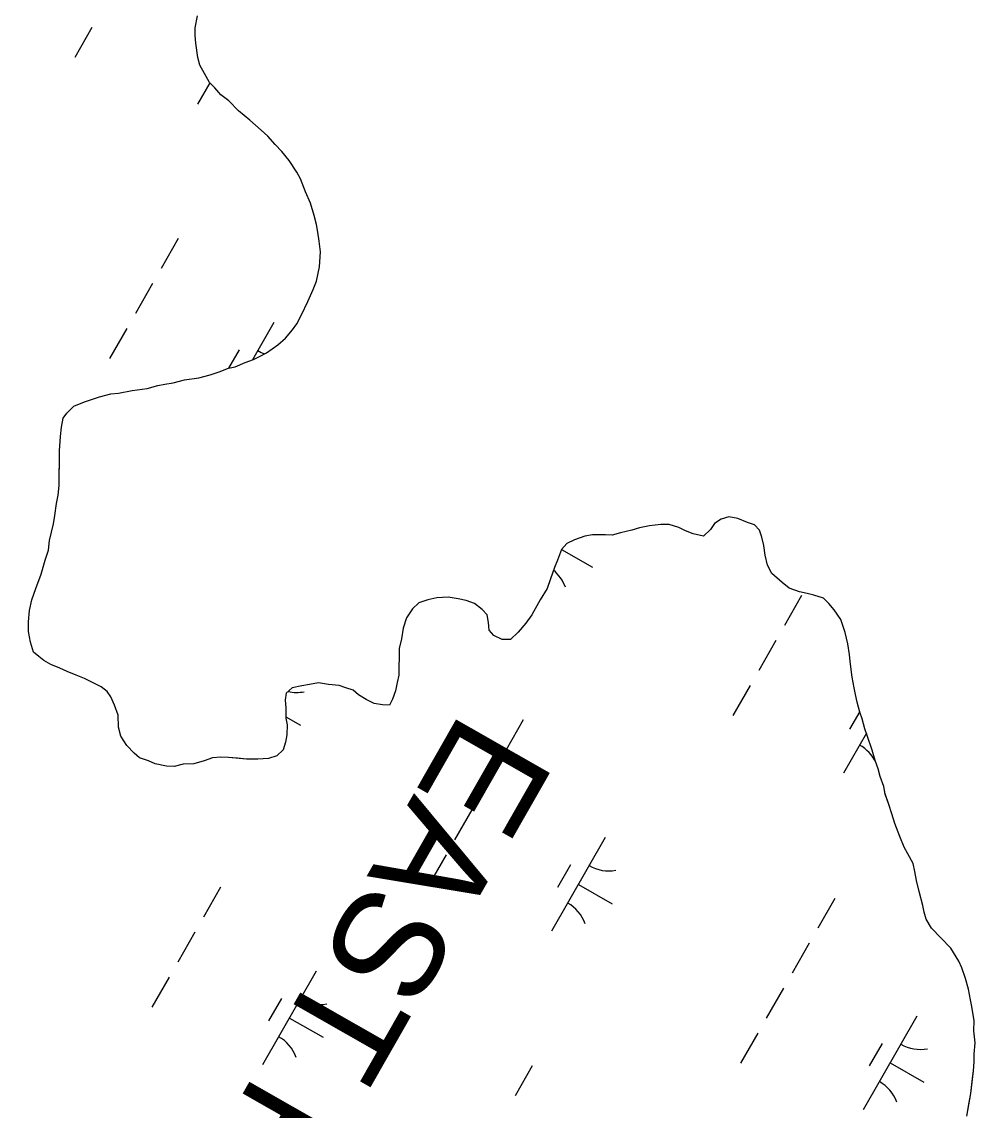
# Model space of a CAD drawing. Extents: x 3930721 to 3950824, y 220441 to 242861.
# Drawn here: x 3944175 to 3944617, y 235540 to 236044 of the extents above; entities that cross this region are included whole.
import ezdxf

# ---------------------------------------------------------------- set-up
doc = ezdxf.new("R2010")
doc.units = 0
for name, color, linetype in [('V-CHAN-NAID', 7, 'Continuous'), ('V-TOPO-SHOR', 7, 'Continuous'), ('V-WETL-SWMP', 7, 'Continuous')]:
    doc.layers.add(name, color=color, linetype=linetype)

msp = doc.modelspace()

# ---------------------------------------------------------------- linework, layer by layer
at = {"layer": 'V-TOPO-SHOR'}
for points in [[(3944236.93, 235700.74), (3944233.79, 235702.18), (3944229.62, 235703.64), (3944227.2, 235705.77), (3944223.74, 235709.32), (3944221, 235713.55), (3944220.01, 235717.76), (3944219.73, 235723.36), (3944218.04, 235727.93), (3944216.34, 235731.8), (3944214.63, 235734.28), (3944211.86, 235736.41), (3944209.08, 235737.85), (3944204.21, 235740.36), (3944200.38, 235741.81), (3944196.21, 235743.62), (3944192.73, 235745.06), (3944188.56, 235746.87), (3944185.43, 235748.66), (3944183, 235750.44), (3944180.58, 235752.57), (3944179.25, 235757.14), (3944178.26, 235762.05), (3944178.32, 235766.6), (3944178.74, 235771.84), (3944179.85, 235776.72), (3944181.67, 235781.94), (3944184.21, 235788.56), (3944186.05, 235795.18), (3944187.51, 235799.71), (3944187.92, 235804.25), (3944189.77, 235811.93), (3944190.52, 235815.77), (3944191.29, 235821.35), (3944192.04, 235825.19), (3944192.45, 235829.73), (3944192.51, 235833.93), (3944192.6, 235840.58), (3944192.67, 235845.82), (3944193.1, 235852.46), (3944193.51, 235856.66), (3944194.27, 235860.85), (3944196.05, 235863.27), (3944199.23, 235866.38), (3944204.16, 235868.41), (3944211.19, 235870.77), (3944216.46, 235872.1), (3944219.96, 235872.4), (3944226.27, 235873.72), (3944233.28, 235874.67), (3944238.2, 235876.01), (3944241.36, 235876.66), (3944245.21, 235877.31), (3944250.48, 235878.64), (3944257.14, 235879.61), (3944262.4, 235880.93), (3944266.62, 235882.28), (3944270.84, 235883.97), (3944274, 235884.63), (3944278.58, 235886.67), (3944282.44, 235888.02), (3944285.26, 235889.38), (3944288.43, 235891.08), (3944293.73, 235894.86), (3944297.27, 235897.96), (3944300.47, 235901.77), (3944302.6, 235904.54), (3944304.76, 235908.71), (3944307.64, 235914.97), (3944310.16, 235920.53), (3944311.61, 235924.36), (3944313.1, 235930.99), (3944313.54, 235937.98), (3944312.91, 235942.89), (3944312.26, 235947.1), (3944311.61, 235950.61), (3944310.62, 235954.82), (3944308.94, 235960.43), (3944306.56, 235965.71), (3944304.19, 235971.69), (3944302.48, 235974.87), (3944299.06, 235980.16), (3944295.61, 235984.4), (3944292.51, 235987.59), (3944289.06, 235991.49), (3944285.95, 235994.33), (3944280.76, 235998.94), (3944275.57, 236003.21), (3944271.08, 236007.82), (3944267.27, 236010.67), (3944264.52, 236013.85), (3944262.1, 236016.33), (3944259.71, 236020.57), (3944257.66, 236024.44), (3944256.66, 236027.95), (3944255.69, 236034.61), (3944255.39, 236038.11), (3944255.44, 236041.61), (3944256.56, 236047.2)], [(3944535.36, 235780.4), (3944530.49, 235782.22), (3944527.37, 235784.71), (3944522.53, 235788.97), (3944520.48, 235792.85), (3944519.49, 235797.41), (3944518.85, 235801.96), (3944517.86, 235805.83), (3944516.85, 235808.99), (3944514.43, 235811.47), (3944511.3, 235812.56), (3944506.77, 235814.37), (3944502.58, 235815.13), (3944499.07, 235814.12), (3944495.9, 235812.07), (3944494.11, 235809.29), (3944490.92, 235806.18), (3944486.04, 235807.3), (3944482.56, 235808.74), (3944479.43, 235810.18), (3944474.9, 235811.64), (3944471.05, 235811.69), (3944465.8, 235811.07), (3944461.24, 235810.07), (3944457.72, 235809.07), (3944452.46, 235807.74), (3944448.6, 235806.74), (3944445.45, 235806.79), (3944439.5, 235806.86), (3944435.99, 235806.21), (3944431.07, 235804.53), (3944427.55, 235802.82), (3944425.07, 235800.06), (3944423.25, 235795.18), (3944421.81, 235791.71), (3944419.99, 235786.48), (3944418.53, 235781.95), (3944415.31, 235776.75), (3944411.37, 235769.8), (3944408.52, 235765.99), (3944404.97, 235761.84), (3944401.42, 235758.39), (3944397.58, 235758.44), (3944393.75, 235760.24), (3944391.68, 235762.72), (3944391.38, 235766.22), (3944390.73, 235769.73), (3944388.31, 235772.21), (3944384.85, 235775.05), (3944381.02, 235776.5), (3944377.18, 235777.25), (3944372.65, 235778.01), (3944367.39, 235777.73), (3944363.18, 235776.74), (3944358.97, 235775.4), (3944356.13, 235772.63), (3944353.28, 235768.47), (3944351.81, 235763.6), (3944351.05, 235758.71), (3944349.94, 235754.17), (3944349.89, 235750.68), (3944349.82, 235745.08), (3944349.78, 235741.93), (3944349.03, 235738.44), (3944348.28, 235734.61), (3944346.83, 235730.77), (3944345.39, 235728), (3944342.25, 235728.04), (3944338.41, 235728.79), (3944334.58, 235730.59), (3944331.11, 235732.73), (3944328.69, 235734.86), (3944325.21, 235735.96), (3944322.07, 235737.05), (3944317.18, 235737.47), (3944312.64, 235738.23), (3944308.44, 235737.58), (3944304.93, 235736.93), (3944300.37, 235735.94), (3944297.54, 235733.53), (3944297.14, 235730.38), (3944297.44, 235726.53), (3944297.38, 235721.99), (3944298.04, 235718.83), (3944297.98, 235714.28), (3944297.23, 235710.79), (3944296.14, 235707.31), (3944293.3, 235704.55), (3944289.44, 235703.2), (3944284.53, 235702.91), (3944279.29, 235702.98), (3944275.09, 235703.39), (3944270.9, 235703.79), (3944267.4, 235703.84), (3944263.55, 235703.54), (3944259.68, 235702.19), (3944254.77, 235700.86), (3944249.87, 235700.57), (3944245.66, 235699.58), (3944242.16, 235699.63), (3944236.93, 235700.74)], [(3944612.77, 235537.65), (3944613.91, 235543.93), (3944614.66, 235548.12), (3944615.45, 235555.11), (3944615.85, 235558.6), (3944616.25, 235562.79), (3944616.3, 235566.29), (3944616.72, 235571.53), (3944616.1, 235577.14), (3944616.16, 235581.68), (3944615.19, 235588.35), (3944614.54, 235591.5), (3944613.55, 235596.41), (3944612.22, 235601.33), (3944610.54, 235606.25), (3944609.18, 235609.42), (3944605.41, 235615.42), (3944600.58, 235620.38), (3944596.44, 235624.63), (3944594.04, 235628.86), (3944593.03, 235632.02), (3944592.38, 235635.18), (3944590.71, 235641.65), (3944589.53, 235646.82), (3944588.78, 235650.94), (3944587.92, 235654.55), (3944585.53, 235659.04), (3944583.82, 235662.21), (3944581.79, 235667.13), (3944579.42, 235673.11), (3944578.08, 235677.68), (3944576.74, 235681.89), (3944575.05, 235686.81), (3944574.4, 235690.32), (3944572.71, 235694.89), (3944571.71, 235698.4), (3944570.36, 235702.27), (3944569.03, 235707.19), (3944566.67, 235713.86), (3944565.66, 235717.03), (3944564.32, 235721.59), (3944563.31, 235724.76), (3944561.97, 235729.32), (3944561.32, 235732.83), (3944560.66, 235735.99), (3944559.68, 235740.9), (3944558.73, 235748.26), (3944558.42, 235751.41), (3944557.78, 235756.32), (3944556.45, 235761.58), (3944554.43, 235767.56), (3944551.35, 235772.14), (3944548.93, 235774.98), (3944546.52, 235777.46), (3944541.99, 235778.92), (3944538.85, 235779.66), (3944535.36, 235780.4)]]:
    msp.add_lwpolyline(points, dxfattribs=at)
at = {"layer": 'V-WETL-SWMP'}
for p, q in [((3944255.44, 236041.61), (3944256.56, 236047.2)), ((3944207.67, 236041.77), (3944199.72, 236027.89)), ((3944255.39, 236038.11), (3944255.44, 236041.61)), ((3944255.7, 236034.61), (3944255.39, 236038.11)), ((3944256.66, 236027.95), (3944255.7, 236034.61)), ((3944257.66, 236024.44), (3944256.66, 236027.95)), ((3944259.71, 236020.56), (3944257.66, 236024.44)), ((3944262.1, 236016.33), (3944259.71, 236020.56)), ((3944262.22, 236016.21), (3944256.57, 236006.36)), ((3944264.52, 236013.85), (3944262.1, 236016.33)), ((3944267.27, 236010.67), (3944264.52, 236013.85)), ((3944271.08, 236007.82), (3944267.27, 236010.67)), ((3944275.57, 236003.21), (3944271.08, 236007.82)), ((3944280.76, 235998.94), (3944275.57, 236003.21)), ((3944285.95, 235994.33), (3944280.76, 235998.94)), ((3944289.06, 235991.49), (3944285.95, 235994.33)), ((3944292.51, 235987.59), (3944289.06, 235991.49)), ((3944295.61, 235984.4), (3944292.51, 235987.59)), ((3944299.06, 235980.16), (3944295.61, 235984.4)), ((3944302.48, 235974.86), (3944299.06, 235980.16)), ((3944304.19, 235971.69), (3944302.48, 235974.86)), ((3944306.56, 235965.71), (3944304.19, 235971.69)), ((3944308.94, 235960.43), (3944306.56, 235965.71)), ((3944310.62, 235954.81), (3944308.94, 235960.43)), ((3944311.61, 235950.6), (3944310.62, 235954.81)), ((3944312.26, 235947.1), (3944311.61, 235950.6)), ((3944312.91, 235942.89), (3944312.26, 235947.1)), ((3944247.63, 235944.03), (3944239.68, 235930.15)), ((3944313.54, 235937.98), (3944312.91, 235942.89)), ((3944313.1, 235930.99), (3944313.54, 235937.98)), ((3944311.61, 235924.36), (3944313.1, 235930.99)), ((3944235.7, 235923.2), (3944227.75, 235909.32)), ((3944307.64, 235914.97), (3944310.16, 235920.54)), ((3944310.16, 235920.54), (3944311.61, 235924.36)), ((3944304.76, 235908.71), (3944307.64, 235914.97)), ((3944291.9, 235905.19), (3944281.96, 235887.85)), ((3944300.46, 235901.77), (3944302.6, 235904.54)), ((3944302.6, 235904.54), (3944304.76, 235908.71)), ((3944223.77, 235902.38), (3944215.82, 235888.49)), ((3944297.27, 235897.96), (3944300.46, 235901.77)), ((3944288.43, 235891.08), (3944293.73, 235894.86)), ((3944293.73, 235894.86), (3944297.27, 235897.96)), ((3944275.76, 235892.54), (3944270.85, 235883.97)), ((3944285.26, 235889.38), (3944288.43, 235891.08)), ((3944270.84, 235883.97), (3944274, 235884.63)), ((3944274, 235884.63), (3944278.57, 235886.67)), ((3944278.57, 235886.67), (3944282.44, 235888.02)), ((3944282.44, 235888.02), (3944285.26, 235889.38)), ((3944250.48, 235878.64), (3944257.14, 235879.61)), ((3944257.14, 235879.61), (3944262.4, 235880.93)), ((3944262.4, 235880.93), (3944266.62, 235882.28)), ((3944266.62, 235882.28), (3944270.84, 235883.97)), ((3944226.27, 235873.72), (3944233.28, 235874.67)), ((3944233.28, 235874.67), (3944238.2, 235876.01)), ((3944238.2, 235876.01), (3944241.36, 235876.67)), ((3944241.36, 235876.67), (3944245.21, 235877.31)), ((3944245.21, 235877.31), (3944250.48, 235878.64)), ((3944204.16, 235868.41), (3944211.19, 235870.77)), ((3944211.19, 235870.77), (3944216.46, 235872.1)), ((3944216.46, 235872.1), (3944219.96, 235872.4)), ((3944219.96, 235872.4), (3944226.27, 235873.72)), ((3944196.05, 235863.27), (3944199.24, 235866.38)), ((3944199.24, 235866.38), (3944204.16, 235868.41)), ((3944193.51, 235856.66), (3944194.27, 235860.85)), ((3944194.27, 235860.85), (3944196.05, 235863.27)), ((3944193.1, 235852.46), (3944193.51, 235856.66)), ((3944192.67, 235845.82), (3944193.1, 235852.46)), ((3944192.45, 235829.73), (3944192.67, 235845.82)), ((3944192.04, 235825.19), (3944192.45, 235829.73)), ((3944191.29, 235821.35), (3944192.04, 235825.19)), ((3944190.52, 235815.76), (3944191.29, 235821.35)), ((3944189.77, 235811.93), (3944190.52, 235815.76)), ((3944499.07, 235814.12), (3944495.9, 235812.06)), ((3944502.58, 235815.12), (3944499.07, 235814.12)), ((3944506.77, 235814.37), (3944502.58, 235815.12)), ((3944511.3, 235812.56), (3944506.77, 235814.37)), ((3944187.92, 235804.25), (3944189.77, 235811.93)), ((3944457.72, 235809.07), (3944452.46, 235807.74)), ((3944461.23, 235810.07), (3944457.72, 235809.07)), ((3944465.8, 235811.06), (3944461.23, 235810.07)), ((3944471.05, 235811.69), (3944465.8, 235811.06)), ((3944474.9, 235811.64), (3944471.05, 235811.69)), ((3944479.43, 235810.18), (3944474.9, 235811.64)), ((3944482.56, 235808.74), (3944479.43, 235810.18)), ((3944486.04, 235807.3), (3944482.56, 235808.74)), ((3944494.11, 235809.29), (3944490.92, 235806.18)), ((3944495.9, 235812.06), (3944494.11, 235809.29)), ((3944514.43, 235811.47), (3944511.3, 235812.56)), ((3944516.85, 235808.99), (3944514.43, 235811.47)), ((3944517.86, 235805.83), (3944516.85, 235808.99)), ((3944187.51, 235799.71), (3944187.92, 235804.25)), ((3944431.07, 235804.53), (3944427.55, 235802.82)), ((3944435.99, 235806.21), (3944431.07, 235804.53)), ((3944439.5, 235806.86), (3944435.99, 235806.21)), ((3944448.6, 235806.74), (3944439.5, 235806.86)), ((3944452.46, 235807.74), (3944448.6, 235806.74)), ((3944490.92, 235806.18), (3944486.04, 235807.3)), ((3944518.85, 235801.96), (3944517.86, 235805.83)), ((3944186.05, 235795.18), (3944187.51, 235799.71)), ((3944425.07, 235800.06), (3944423.25, 235795.18)), ((3944427.55, 235802.82), (3944425.07, 235800.06)), ((3944425.1, 235800.09), (3944439.43, 235791.89)), ((3944519.49, 235797.41), (3944518.85, 235801.96)), ((3944184.21, 235788.56), (3944186.05, 235795.18)), ((3944423.25, 235795.18), (3944421.81, 235791.71)), ((3944520.48, 235792.85), (3944519.49, 235797.41)), ((3944421.81, 235791.71), (3944419.99, 235786.48)), ((3944522.53, 235788.97), (3944520.48, 235792.85)), ((3944527.37, 235784.71), (3944522.53, 235788.97)), ((3944181.67, 235781.95), (3944184.21, 235788.56)), ((3944419.99, 235786.48), (3944418.53, 235781.95)), ((3944530.49, 235782.22), (3944527.37, 235784.71)), ((3944179.85, 235776.72), (3944181.67, 235781.95)), ((3944418.53, 235781.95), (3944415.31, 235776.75)), ((3944536.31, 235778.7), (3944528.36, 235764.81)), ((3944535.36, 235780.4), (3944530.49, 235782.22)), ((3944538.85, 235779.66), (3944535.36, 235780.4)), ((3944541.99, 235778.92), (3944538.85, 235779.66)), ((3944546.52, 235777.46), (3944541.99, 235778.92)), ((3944178.74, 235771.84), (3944179.85, 235776.72)), ((3944358.97, 235775.4), (3944356.13, 235772.63)), ((3944363.18, 235776.74), (3944358.97, 235775.4)), ((3944367.39, 235777.73), (3944363.18, 235776.74)), ((3944372.65, 235778.01), (3944367.39, 235777.73)), ((3944377.18, 235777.25), (3944372.65, 235778.01)), ((3944381.02, 235776.5), (3944377.18, 235777.25)), ((3944384.85, 235775.05), (3944381.02, 235776.5)), ((3944388.31, 235772.21), (3944384.85, 235775.05)), ((3944415.31, 235776.75), (3944411.37, 235769.8)), ((3944548.93, 235774.98), (3944546.52, 235777.46)), ((3944551.35, 235772.14), (3944548.93, 235774.98)), ((3944178.32, 235766.6), (3944178.74, 235771.84)), ((3944353.28, 235768.47), (3944351.81, 235763.59)), ((3944356.13, 235772.63), (3944353.28, 235768.47)), ((3944390.73, 235769.73), (3944388.31, 235772.21)), ((3944391.38, 235766.22), (3944390.73, 235769.73)), ((3944411.37, 235769.8), (3944408.52, 235765.99)), ((3944554.43, 235767.56), (3944551.35, 235772.14)), ((3944178.26, 235762.05), (3944178.32, 235766.6)), ((3944351.81, 235763.59), (3944351.05, 235758.71)), ((3944391.68, 235762.72), (3944391.38, 235766.22)), ((3944408.52, 235765.99), (3944404.97, 235761.84)), ((3944556.45, 235761.58), (3944554.43, 235767.56)), ((3944179.25, 235757.14), (3944178.26, 235762.05)), ((3944351.05, 235758.71), (3944349.94, 235754.17)), ((3944393.75, 235760.24), (3944391.68, 235762.72)), ((3944397.58, 235758.44), (3944393.75, 235760.24)), ((3944401.42, 235758.39), (3944397.58, 235758.44)), ((3944404.97, 235761.84), (3944401.42, 235758.39)), ((3944557.78, 235756.32), (3944556.45, 235761.58)), ((3944180.58, 235752.57), (3944179.25, 235757.14)), ((3944349.94, 235754.17), (3944349.77, 235741.93)), ((3944524.38, 235757.87), (3944516.43, 235743.99)), ((3944558.42, 235751.41), (3944557.78, 235756.32)), ((3944183, 235750.44), (3944180.58, 235752.57)), ((3944185.43, 235748.66), (3944183, 235750.44)), ((3944188.56, 235746.87), (3944185.43, 235748.66)), ((3944558.73, 235748.26), (3944558.42, 235751.41)), ((3944559.68, 235740.9), (3944558.73, 235748.26)), ((3944192.73, 235745.06), (3944188.56, 235746.87)), ((3944196.21, 235743.62), (3944192.73, 235745.06)), ((3944200.38, 235741.81), (3944196.21, 235743.62)), ((3944204.21, 235740.36), (3944200.38, 235741.81)), ((3944211.86, 235736.41), (3944204.21, 235740.36)), ((3944312.64, 235738.23), (3944308.43, 235737.58)), ((3944317.18, 235737.46), (3944312.64, 235738.23)), ((3944349.03, 235738.44), (3944348.28, 235734.6)), ((3944349.77, 235741.93), (3944349.03, 235738.44)), ((3944560.66, 235735.99), (3944559.68, 235740.9)), ((3944214.63, 235734.28), (3944211.86, 235736.41)), ((3944216.34, 235731.8), (3944214.63, 235734.28)), ((3944297.54, 235733.53), (3944297.14, 235730.38)), ((3944300.37, 235735.94), (3944297.54, 235733.53)), ((3944304.93, 235736.93), (3944300.37, 235735.94)), ((3944308.43, 235737.58), (3944304.93, 235736.93)), ((3944322.07, 235737.05), (3944317.18, 235737.46)), ((3944325.21, 235735.96), (3944322.07, 235737.05)), ((3944328.69, 235734.86), (3944325.21, 235735.96)), ((3944331.11, 235732.73), (3944328.69, 235734.86)), ((3944348.28, 235734.6), (3944346.83, 235730.77)), ((3944512.46, 235737.05), (3944504.5, 235723.16)), ((3944561.32, 235732.83), (3944560.66, 235735.99)), ((3944218.04, 235727.93), (3944216.34, 235731.8)), ((3944297.14, 235730.38), (3944297.44, 235726.53)), ((3944334.58, 235730.59), (3944331.11, 235732.73)), ((3944338.41, 235728.79), (3944334.58, 235730.59)), ((3944342.24, 235728.04), (3944338.41, 235728.79)), ((3944346.83, 235730.77), (3944345.39, 235727.99)), ((3944561.97, 235729.32), (3944561.32, 235732.83)), ((3944563.31, 235724.75), (3944561.97, 235729.32)), ((3944219.73, 235723.36), (3944218.04, 235727.93)), ((3944220.01, 235717.76), (3944219.73, 235723.36)), ((3944297.44, 235726.53), (3944297.38, 235721.98)), ((3944345.39, 235727.99), (3944342.24, 235728.04)), ((3944563.22, 235725.07), (3944558.48, 235716.79)), ((3944564.32, 235721.59), (3944563.31, 235724.75)), ((3944297.38, 235721.98), (3944298.04, 235718.83)), ((3944297.39, 235722.6), (3944304.24, 235718.67)), ((3944298.04, 235718.83), (3944297.98, 235714.28)), ((3944407.41, 235721.15), (3944399.46, 235707.26)), ((3944565.66, 235717.03), (3944564.32, 235721.59)), ((3944221, 235713.55), (3944220.01, 235717.76)), ((3944223.74, 235709.32), (3944221, 235713.55)), ((3944297.98, 235714.28), (3944297.23, 235710.79)), ((3944566.32, 235714.96), (3944555.73, 235696.47)), ((3944566.67, 235713.86), (3944565.66, 235717.03)), ((3944569.03, 235707.19), (3944566.67, 235713.86)), ((3944227.2, 235705.77), (3944223.74, 235709.32)), ((3944297.23, 235710.79), (3944296.14, 235707.31)), ((3944229.62, 235703.64), (3944227.2, 235705.77)), ((3944233.79, 235702.18), (3944229.62, 235703.64)), ((3944263.55, 235703.54), (3944259.68, 235702.19)), ((3944267.4, 235703.84), (3944263.55, 235703.54)), ((3944270.9, 235703.79), (3944267.4, 235703.84)), ((3944279.29, 235702.98), (3944270.9, 235703.79)), ((3944284.53, 235702.91), (3944279.29, 235702.98)), ((3944289.44, 235703.2), (3944284.53, 235702.91)), ((3944293.3, 235704.55), (3944289.44, 235703.2)), ((3944296.14, 235707.31), (3944293.3, 235704.55)), ((3944570.36, 235702.27), (3944569.03, 235707.19)), ((3944236.92, 235700.74), (3944233.79, 235702.18)), ((3944242.16, 235699.63), (3944236.92, 235700.74)), ((3944245.66, 235699.58), (3944242.16, 235699.63)), ((3944249.87, 235700.57), (3944245.66, 235699.58)), ((3944254.77, 235700.86), (3944249.87, 235700.57)), ((3944259.68, 235702.19), (3944254.77, 235700.86)), ((3944395.49, 235700.32), (3944387.54, 235686.44)), ((3944571.71, 235698.4), (3944570.36, 235702.27)), ((3944572.71, 235694.89), (3944571.71, 235698.4)), ((3944574.4, 235690.32), (3944572.71, 235694.89)), ((3944575.05, 235686.82), (3944574.4, 235690.32)), ((3944576.74, 235681.89), (3944575.05, 235686.82)), ((3944383.56, 235679.49), (3944375.61, 235665.61)), ((3944578.08, 235677.68), (3944576.74, 235681.89)), ((3944579.42, 235673.11), (3944578.08, 235677.68)), ((3944581.79, 235667.13), (3944579.42, 235673.11)), ((3944445.39, 235666.65), (3944420.54, 235623.26)), ((3944583.82, 235662.21), (3944581.79, 235667.13)), ((3944371.63, 235658.67), (3944363.68, 235644.78)), ((3944585.53, 235659.04), (3944583.82, 235662.21)), ((3944587.92, 235654.55), (3944585.53, 235659.04)), ((3944429.25, 235653.99), (3944423.28, 235643.58)), ((3944588.78, 235650.94), (3944587.92, 235654.55)), ((3944589.53, 235646.82), (3944588.78, 235650.94)), ((3944267.25, 235643.6), (3944259.3, 235629.71)), ((3944432.96, 235644.95), (3944448.58, 235636.01)), ((3944590.71, 235641.65), (3944589.53, 235646.82)), ((3944551.76, 235638.48), (3944543.8, 235624.6)), ((3944592.38, 235635.18), (3944590.71, 235641.65)), ((3944593.03, 235632.02), (3944592.38, 235635.18)), ((3944594.04, 235628.86), (3944593.03, 235632.02)), ((3944596.43, 235624.63), (3944594.04, 235628.86)), ((3944255.32, 235622.77), (3944247.37, 235608.89)), ((3944605.41, 235615.41), (3944596.43, 235624.63)), ((3944539.83, 235617.66), (3944531.88, 235603.77)), ((3944609.18, 235609.42), (3944605.41, 235615.41)), ((3944610.54, 235606.25), (3944609.18, 235609.42)), ((3944311.52, 235604.76), (3944286.67, 235561.37)), ((3944612.22, 235601.33), (3944610.54, 235606.25)), ((3944243.4, 235601.94), (3944235.44, 235588.06)), ((3944613.55, 235596.41), (3944612.22, 235601.33)), ((3944295.38, 235592.1), (3944289.42, 235581.69)), ((3944527.9, 235596.83), (3944519.95, 235582.94)), ((3944614.54, 235591.5), (3944613.55, 235596.41)), ((3944615.2, 235588.35), (3944614.54, 235591.5)), ((3944616.16, 235581.68), (3944615.2, 235588.35)), ((3944299.09, 235583.06), (3944314.71, 235574.12)), ((3944589.73, 235583.98), (3944564.88, 235540.59)), ((3944616.1, 235577.14), (3944616.16, 235581.68)), ((3944616.72, 235571.53), (3944616.1, 235577.14)), ((3944515.97, 235576), (3944508.02, 235562.12)), ((3944573.59, 235571.33), (3944567.63, 235560.92)), ((3944616.3, 235566.29), (3944616.72, 235571.53)), ((3944577.3, 235562.29), (3944592.92, 235553.34)), ((3944615.85, 235558.6), (3944616.26, 235562.79)), ((3944616.26, 235562.79), (3944616.3, 235566.29)), ((3944411.59, 235560.93), (3944403.64, 235547.05)), ((3944614.66, 235548.12), (3944615.85, 235558.6)), ((3944612.77, 235537.65), (3944614.66, 235548.12))]:
    msp.add_line(p, q, dxfattribs=at)
for centre, start, end in [((3944293.4, 235907.35), 239.4279, 251.0375), ((3944410.29, 235776.74), 19.4279, 51.0523), ((3944302.55, 235751.47), 256.6136, 280.9715), ((3944554.63, 235694.08), 24.4991, 60.9715), ((3944446.89, 235668.8), 239.4279, 280.9715), ((3944419.44, 235620.87), 19.4279, 60.9715), ((3944313.03, 235606.91), 239.4279, 280.9715), ((3944285.57, 235558.98), 19.4279, 60.9715), ((3944591.24, 235586.14), 239.4279, 280.9715), ((3944563.78, 235538.2), 19.4279, 60.9715)]:
    msp.add_arc(centre, 17.62, start, end, dxfattribs=at)

# ---------------------------------------------------------------- texts
at = {"layer": 'V-CHAN-NAID'}
msp.add_text('EAST FRONT (-1.5)', height=50, rotation=240.2988, dxfattribs=at).set_placement((3944378.99, 235726.11))

doc.saveas('drawing.dxf')
